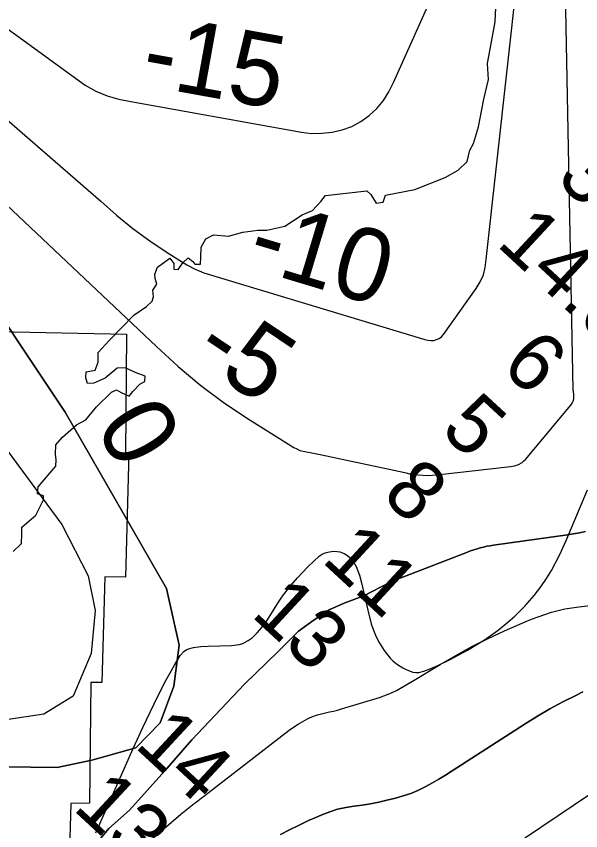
# Model space of a CAD drawing. Extents: x 3146026 to 3183936, y 897894 to 923344.
# Drawn here: x 3177499 to 3178142, y 908392 to 909321 of the extents above; entities that cross this region are included whole.
import ezdxf

# ---------------------------------------------------------------- set-up
doc = ezdxf.new("R2010")
doc.units = 0
for name, color, linetype in [('V-RIVR-EDGE', 7, 'Continuous'), ('V-RIVR-RANG', 7, 'Continuous'), ('V-RRAP-RVMT', 7, 'Continuous'), ('V-SITE-VEGE', 7, 'Continuous'), ('V-TOPO-DPTH', 7, 'Continuous'), ('V-TOPO-MAJR-IDEN', 7, 'Continuous'), ('V-TOPO-MINR', 7, 'Continuous'), ('V-TOPO-MINR-IDEN', 7, 'Continuous'), ('V-TOPO-WATR', 7, 'Continuous')]:
    doc.layers.add(name, color=color, linetype=linetype)

msp = doc.modelspace()

# ---------------------------------------------------------------- linework, layer by layer
at = {"layer": 'V-RIVR-EDGE'}
for points in [[(3177600.24, 908908.26), (3177587.29, 908902.29), (3177580.36, 908901.84), (3177578.53, 908908.31), (3177578.55, 908915.24), (3177589.18, 908917.06), (3177592.43, 908926.29), (3177592.46, 908937.37), (3177604.96, 908951.2), (3177633.21, 908979.77), (3177647.55, 908989.89), (3177654.03, 908995.88), (3177655.43, 909000.96), (3177654.53, 909008.35), (3177659.16, 909015.27), (3177657.33, 909021.74), (3177656.88, 909026.82), (3177660.13, 909034.66), (3177674.01, 909044.79), (3177678.62, 909038.77), (3177678.6, 909032.31), (3177683.68, 909031.83), (3177688.78, 909039.67), (3177694.8, 909045.2), (3177700.33, 909041.03), (3177702.63, 909038.25), (3177709.1, 909038.24), (3177709.58, 909045.63), (3177709.61, 909057.63), (3177715.18, 909066.86), (3177723.96, 909071.46), (3177741.05, 909070.03), (3177757.23, 909074.61), (3177774.32, 909076.87), (3177784.48, 909076.85), (3177805.28, 909081.42), (3177824.71, 909094.3), (3177836.73, 909099.35), (3177845.99, 909109.49), (3177851.55, 909116.4), (3177898.68, 909121.83), (3177903.28, 909117.66), (3177909.26, 909107.48), (3177917.12, 909108.85), (3177919.91, 909116.7), (3177953.18, 909123.08), (3177987.85, 909136.85), (3178002.65, 909145.13), (3178012.84, 909155.26), (3178016.11, 909168.19), (3178020.28, 909175.57), (3178025.87, 909194.49), (3178031.95, 909226.34), (3178037.09, 909248.5), (3178036.21, 909266.98), (3178044.64, 909314.53), (3178046.59, 909354.71)], [(3177495.37, 908710.37), (3177505.09, 908719.59), (3177505.58, 908730.21), (3177505.6, 908738.06), (3177521.33, 908751.88), (3177530.15, 908769.41), (3177530.16, 908774.03), (3177523.24, 908776.35), (3177524.18, 908784.2), (3177544.1, 908807.71), (3177544.58, 908815.1), (3177543.68, 908821.57), (3177544.16, 908832.19), (3177551.58, 908840.94), (3177567.78, 908854.76), (3177578.41, 908860.74), (3177590.46, 908875.49), (3177607.59, 908892.07), (3177613.14, 908894.83), (3177618.67, 908891.58), (3177627.9, 908887.4), (3177632.07, 908892.94), (3177639.94, 908901.23), (3177645.49, 908904.45), (3177645.97, 908910.45), (3177635.82, 908914.17), (3177623.36, 908919.75), (3177614.12, 908919.31), (3177600.24, 908908.26)]]:
    msp.add_lwpolyline(points, dxfattribs=at)
at = {"layer": 'V-RRAP-RVMT'}
for p, q in [((3177444.76, 908961.89), (3177624.86, 908958.15)), ((3177624.86, 908958.15), (3177623.68, 908822.87)), ((3177623.68, 908822.87), (3177627.25, 908822.93)), ((3177627.25, 908822.93), (3177623.73, 908681.2)), ((3177599.82, 908681.49), (3177596.64, 908561.18)), ((3177623.73, 908681.2), (3177599.82, 908681.49)), ((3177584.2, 908561.27), (3177582.43, 908423.37)), ((3177596.64, 908561.18), (3177584.2, 908561.27)), ((3177561.12, 908423.25), (3177559.16, 908341.11)), ((3177582.43, 908423.37), (3177561.12, 908423.25))]:
    msp.add_line(p, q, dxfattribs=at)
at = {"layer": 'V-SITE-VEGE'}
for p, q in [((3178125.85, 908723.12), (3178150.01, 908780.84)), ((3178118.37, 908706.91), (3178125.85, 908723.12)), ((3177831.4, 908693.14), (3177844.15, 908704.99)), ((3177844.15, 908704.99), (3177847.54, 908707.36)), ((3177847.54, 908707.36), (3177850.94, 908708.92)), ((3177850.94, 908708.92), (3177854.16, 908709.88)), ((3177854.16, 908709.88), (3177860.09, 908710.67)), ((3177860.09, 908710.67), (3177864.6, 908710.48)), ((3177864.6, 908710.48), (3177867.9, 908709.9)), ((3177867.9, 908709.9), (3177872.55, 908708.31)), ((3177872.55, 908708.31), (3177876.62, 908705.84)), ((3177876.62, 908705.84), (3177879.62, 908703.16)), ((3178108.9, 908688.93), (3178118.37, 908706.91)), ((3177879.62, 908703.16), (3177883.37, 908698.57)), ((3177883.37, 908698.57), (3177886.25, 908693.31)), ((3177819.44, 908680.53), (3177831.4, 908693.14)), ((3177886.25, 908693.31), (3177890.03, 908683.43)), ((3178103.31, 908679.66), (3178108.9, 908688.93)), ((3177811.88, 908671.7), (3177819.44, 908680.53)), ((3177890.03, 908683.43), (3177892.65, 908674.63)), ((3178096.85, 908670.08), (3178103.31, 908679.66)), ((3177802.28, 908659.43), (3177811.88, 908671.7)), ((3177892.65, 908674.63), (3177899.55, 908643.48)), ((3178089.31, 908660.25), (3178096.85, 908670.08)), ((3177797.74, 908652.87), (3177802.28, 908659.43)), ((3178078.66, 908648.14), (3178089.31, 908660.25)), ((3177785.34, 908632.67), (3177797.74, 908652.87)), ((3177899.55, 908643.48), (3177903.5, 908628.14)), ((3178067.31, 908636.86), (3178078.66, 908648.14)), ((3177779.06, 908623.97), (3177785.34, 908632.67)), ((3178059.35, 908629.77), (3178067.31, 908636.86)), ((3177773.68, 908617.69), (3177779.06, 908623.97)), ((3177903.5, 908628.14), (3177906.05, 908620.65)), ((3178048.25, 908620.86), (3178059.35, 908629.77)), ((3177763.42, 908608.79), (3177767.74, 908611.98)), ((3177767.74, 908611.98), (3177773.68, 908617.69)), ((3177906.05, 908620.65), (3177909.15, 908613.31)), ((3177909.15, 908613.31), (3177912.46, 908606.75)), ((3178032.58, 908609.88), (3178048.25, 908620.86)), ((3177709.38, 908602.11), (3177717.79, 908602.67)), ((3177717.79, 908602.67), (3177744.39, 908603.41)), ((3177744.39, 908603.41), (3177753.23, 908604.53)), ((3177753.23, 908604.53), (3177757.12, 908605.63)), ((3177757.12, 908605.63), (3177763.42, 908608.79)), ((3177912.46, 908606.75), (3177918.21, 908597.42)), ((3178013.18, 908598.13), (3178032.58, 908609.88)), ((3177685.88, 908591.8), (3177690.11, 908596.38)), ((3177690.11, 908596.38), (3177692.62, 908598.19)), ((3177692.62, 908598.19), (3177695.47, 908599.57)), ((3177695.47, 908599.57), (3177701.01, 908601.12)), ((3177701.01, 908601.12), (3177709.38, 908602.11)), ((3177918.21, 908597.42), (3177925.24, 908588.65)), ((3177993.33, 908587.46), (3178013.18, 908598.13)), ((3177679.24, 908580.85), (3177685.88, 908591.8)), ((3177925.24, 908588.65), (3177928.46, 908585.47)), ((3177928.46, 908585.47), (3177933.66, 908581.48)), ((3177979.55, 908580.59), (3177993.33, 908587.46)), ((3177669.58, 908563.33), (3177679.24, 908580.85)), ((3177933.66, 908581.48), (3177939.56, 908577.98)), ((3177939.56, 908577.98), (3177944.15, 908575.62)), ((3177944.15, 908575.62), (3177951.1, 908573.01)), ((3177963.41, 908573.89), (3177971.51, 908576.87)), ((3177971.51, 908576.87), (3177979.55, 908580.59)), ((3177951.1, 908573.01), (3177954.57, 908572.46)), ((3177954.57, 908572.46), (3177957.99, 908572.62)), ((3177957.99, 908572.62), (3177963.41, 908573.89)), ((3177660.4, 908545.64), (3177669.58, 908563.33)), ((3177643.16, 908509.86), (3177660.4, 908545.64)), ((3177632.28, 908485.81), (3177643.16, 908509.86)), ((3177589.85, 908389.58), (3177632.28, 908485.81))]:
    msp.add_line(p, q, dxfattribs=at)
at = {"layer": 'V-TOPO-DPTH'}
for points in [[(3177256.98, 909403.97), (3177595.5, 909110.04), (3177613.36, 909094.03), (3177631.81, 909078.79), (3177651.16, 909064.69), (3177671.09, 909051.35), (3177693.63, 909037.23), (3177702.98, 909032.19), (3177712.64, 909028.01), (3177964.64, 908952.08), (3177967.93, 908951.3), (3177971.31, 908951.07), (3177974.74, 908951.19), (3177977.97, 908952.01), (3177980.93, 908953.3), (3177983.48, 908955.28), (3177985.74, 908957.73), (3178023.27, 909010.47), (3178027.76, 909018.09), (3178031.31, 909026.03), (3178033.45, 909034.46), (3178034.66, 909043.21), (3178082.7, 909479.9)], [(3177256.98, 909403.97), (3177595.5, 909110.04), (3177613.36, 909094.03), (3177631.81, 909078.79), (3177651.16, 909064.69), (3177671.09, 909051.35), (3177693.63, 909037.23), (3177702.98, 909032.19), (3177712.64, 909028.01), (3177964.64, 908952.08), (3177967.93, 908951.3), (3177971.31, 908951.07), (3177974.74, 908951.19), (3177977.97, 908952.01), (3177980.93, 908953.3), (3177983.48, 908955.28), (3177985.74, 908957.73), (3178023.27, 909010.47), (3178027.76, 909018.09), (3178031.31, 909026.03), (3178033.45, 909034.46), (3178034.66, 909043.21), (3178082.7, 909479.9)], [(3177435.65, 909047.89), (3177554.89, 908869.2), (3177670.42, 908668.24), (3177684.64, 908603.68), (3177678.59, 908557.08), (3177662.99, 908515.28), (3177635.47, 908486.64), (3177585.28, 908472.39), (3177545.85, 908464.09), (3177453.88, 908465.44), (3177087.17, 908449.32), (3177066.86, 908450.55), (3177050.15, 908456.55), (3177009.57, 908476.93), (3176967.81, 908500.9), (3176877.1, 908544.08), (3176766.12, 908602.82), (3176722.23, 908634.19)], [(3176722.23, 908634.19), (3176766.12, 908602.82), (3176877.1, 908544.08), (3176967.81, 908500.9), (3177009.57, 908476.93), (3177050.15, 908456.55), (3177066.86, 908450.55), (3177087.17, 908449.32), (3177453.88, 908465.44), (3177545.85, 908464.09), (3177585.28, 908472.39), (3177635.47, 908486.64), (3177662.99, 908515.28), (3177678.59, 908557.08), (3177684.64, 908603.68), (3177670.42, 908668.24), (3177554.89, 908869.2), (3177435.65, 909047.89)], [(3177872.59, 908651.69), (3177894.08, 908659.63), (3177898.35, 908661.45), (3177902.48, 908663.59), (3177903.85, 908664.32), (3177905.22, 908665.05), (3177914.22, 908669.89), (3177920.14, 908672.93), (3177926.13, 908675.81), (3177932.22, 908678.47), (3177938.38, 908680.97), (3178013.17, 908709.7), (3178016.79, 908711.03), (3178020.44, 908712.3), (3178024.12, 908713.45), (3178027.82, 908714.54), (3178031.55, 908715.5), (3178035.31, 908716.36), (3178039.09, 908717.07), (3178042.9, 908717.67), (3178127.06, 908729.35), (3178133.95, 908730.43), (3178140.82, 908731.68), (3178147.63, 908733.17)], [(3178147.63, 908733.17), (3178140.82, 908731.68), (3178133.95, 908730.43), (3178127.06, 908729.35), (3178042.9, 908717.67), (3178039.09, 908717.07), (3178035.31, 908716.36), (3178031.55, 908715.5), (3178027.82, 908714.54), (3178024.12, 908713.45), (3178020.44, 908712.3), (3178016.79, 908711.03), (3178013.17, 908709.7), (3177938.38, 908680.97), (3177932.22, 908678.47), (3177926.13, 908675.81), (3177920.14, 908672.93), (3177914.22, 908669.89), (3177905.22, 908665.05), (3177903.85, 908664.32), (3177902.48, 908663.59), (3177898.35, 908661.45), (3177894.08, 908659.63), (3177872.59, 908651.69)], [(3177604.72, 908394.5), (3177627.99, 908415.36), (3177668.22, 908460.2), (3177698.99, 908495.6), (3177759.33, 908559.31), (3177797.19, 908595.88), (3177820.85, 908619.47), (3177838.59, 908632.44), (3177856.32, 908644.23), (3177872.59, 908651.69)], [(3177872.59, 908651.69), (3177856.32, 908644.23), (3177838.59, 908632.44), (3177820.85, 908619.47), (3177797.19, 908595.88), (3177759.33, 908559.31), (3177698.99, 908495.6), (3177668.22, 908460.2), (3177627.99, 908415.36), (3177604.72, 908394.5)], [(3178144.88, 908550.27), (3178136.69, 908546.38), (3178121.86, 908538.96), (3178107.24, 908531.17), (3178092.93, 908522.81), (3178078.84, 908514.07), (3177995.97, 908460.43), (3177988.33, 908455.62), (3177980.61, 908450.93), (3177972.77, 908446.44), (3177964.87, 908442.07), (3177956.78, 908438.13), (3177948.53, 908434.6), (3177940.04, 908431.72), (3177931.38, 908429.25), (3177921.41, 908426.82), (3177912.11, 908424.73), (3177902.77, 908422.87), (3177893.36, 908421.36), (3177883.91, 908420.07), (3177874.54, 908418.56), (3177865.31, 908416.51), (3177856.3, 908413.67), (3177847.42, 908410.31), (3177843.02, 908408.42), (3177832.12, 908403.58), (3177821.3, 908398.56), (3177810.61, 908393.27), (3177800, 908387.82)], [(3177498.69, 908272.44), (3177547.15, 908326.23), (3177550.12, 908329.57), (3177553.07, 908332.93), (3177555.99, 908336.32), (3177558.88, 908339.74), (3177604.72, 908394.5)], [(3177604.72, 908394.5), (3177558.88, 908339.74), (3177555.99, 908336.32), (3177553.07, 908332.93), (3177550.12, 908329.57), (3177547.15, 908326.23), (3177498.69, 908272.44)]]:
    msp.add_lwpolyline(points, dxfattribs=at)
at = {"layer": 'V-TOPO-MINR'}
for points in [[(3177254.98, 909325.55), (3177658.81, 908944.23), (3177683.6, 908921.31), (3177709.32, 908899.56), (3177736.43, 908879.59), (3177764.48, 908860.79), (3177815.23, 908829.19), (3177818.69, 908827.33), (3177822.27, 908825.78), (3177826.01, 908824.69), (3177829.87, 908823.91), (3177833.8, 908823.32), (3177837.73, 908822.68), (3177841.64, 908821.95), (3177845.54, 908821.16), (3177941.9, 908800.56), (3177943.47, 908800.17), (3177947.34, 908799.08), (3177948.14, 908798.96), (3177957.19, 908797.88), (3177962.52, 908797.43), (3177967.84, 908797.23), (3177973.17, 908797.4), (3177978.5, 908797.81), (3178062.23, 908807.33), (3178064.62, 908807.71), (3178066.98, 908808.22), (3178071.56, 908809.77), (3178075.71, 908812.12), (3178077.51, 908813.66), (3178079.18, 908815.38), (3178131.07, 908877.42), (3178132.55, 908879.64), (3178133.67, 908881.99), (3178134.27, 908884.52), (3178134.51, 908887.17), (3178134.35, 908889.91), (3178134.03, 908892.63), (3178133.5, 908895.31), (3178120.99, 909544.96)], [(3177248.85, 909481.36), (3177577.6, 909242.09), (3177589.88, 909235.45), (3177602.57, 909229.98), (3177615.88, 909226.23), (3177629.59, 909223.64), (3177823.92, 909188.57), (3177835.58, 909187.21), (3177847.32, 909187.33), (3177859.12, 909188.44), (3177870.54, 909191.22), (3177881.46, 909195.13), (3177891.61, 909200.74), (3177901.25, 909207.48), (3177901.34, 909207.55), (3177909.89, 909215.76), (3177917.53, 909224.64), (3177923.78, 909234.55), (3177929.12, 909245.13), (3178052.53, 909521.21)], [(3177256.98, 909403.97), (3177595.5, 909110.04), (3177613.36, 909094.03), (3177631.81, 909078.79), (3177651.16, 909064.69), (3177671.09, 909051.35), (3177693.63, 909037.23), (3177702.98, 909032.19), (3177712.64, 909028.01), (3177964.64, 908952.08), (3177967.93, 908951.3), (3177971.31, 908951.07), (3177974.74, 908951.19), (3177977.97, 908952.01), (3177980.93, 908953.3), (3177983.48, 908955.28), (3177985.74, 908957.73), (3178023.27, 909010.47), (3178027.76, 909018.09), (3178031.31, 909026.03), (3178033.45, 909034.46), (3178034.66, 909043.21), (3178082.7, 909479.9)], [(3177222.96, 909185.85), (3177551.09, 908741.33), (3177580.86, 908682.73), (3177589.15, 908643.28), (3177584.29, 908594.29), (3177563.91, 908545.32), (3177530.43, 908525.06), (3177467.11, 908515.61)], [(3177648.51, 908378.24), (3177686.47, 908410.87), (3177690.27, 908414.07), (3177694.12, 908417.21), (3177698.03, 908420.27), (3177701.98, 908423.28), (3177705.96, 908426.26), (3177709.92, 908429.25), (3177713.87, 908432.27), (3177717.81, 908435.29), (3177810.09, 908506.66), (3177815.05, 908510.26), (3177820.16, 908513.64), (3177825.46, 908516.7), (3177830.9, 908519.54), (3177833.41, 908520.75), (3177837.75, 908522.63), (3177842.18, 908524.27), (3177846.72, 908525.53), (3177851.35, 908526.55), (3177856.01, 908527.46), (3177860.65, 908528.49), (3177865.24, 908529.68), (3177869.81, 908530.98), (3177912.83, 908544.11), (3177917.83, 908545.79), (3177922.75, 908547.66), (3177927.56, 908549.81), (3177932.29, 908552.15), (3177936.95, 908554.66), (3177941.57, 908557.23), (3177946.14, 908559.88), (3177950.69, 908562.58), (3177982.13, 908581.65), (3178000.05, 908592.04), (3178018.22, 908601.95), (3178036.75, 908611.15), (3178055.54, 908619.87), (3178078.84, 908630.13), (3178086.22, 908633.22), (3178093.67, 908636.11), (3178101.22, 908638.72), (3178108.85, 908641.15), (3178116.57, 908643.22), (3178124.34, 908645.02), (3178132.2, 908646.41), (3178140.11, 908647.53), (3178188.65, 908653.1)], [(3177800, 908387.82), (3177810.61, 908393.27), (3177821.3, 908398.56), (3177832.12, 908403.58), (3177843.02, 908408.42), (3177847.42, 908410.31), (3177856.3, 908413.67), (3177865.31, 908416.51), (3177874.54, 908418.56), (3177883.91, 908420.07), (3177893.36, 908421.36), (3177902.77, 908422.87), (3177912.11, 908424.73), (3177921.41, 908426.82), (3177931.38, 908429.25), (3177940.04, 908431.72), (3177948.53, 908434.6), (3177956.78, 908438.13), (3177964.87, 908442.07), (3177972.77, 908446.44), (3177980.61, 908450.93), (3177988.33, 908455.62), (3177995.97, 908460.43), (3178078.84, 908514.07), (3178092.93, 908522.81), (3178107.24, 908531.17), (3178121.86, 908538.96), (3178136.69, 908546.38), (3178144.88, 908550.27)], [(3178041.17, 908358.44), (3178173.73, 908447.84)]]:
    msp.add_lwpolyline(points, dxfattribs=at)
at = {"layer": 'V-TOPO-WATR'}
for points in [[(3177435.65, 909047.89), (3177554.89, 908869.2), (3177670.42, 908668.24), (3177684.64, 908603.68), (3177678.59, 908557.08), (3177662.99, 908515.28), (3177635.47, 908486.64), (3177585.28, 908472.39), (3177545.85, 908464.09), (3177453.88, 908465.44), (3177087.17, 908449.32), (3177066.86, 908450.55), (3177050.15, 908456.55), (3177009.57, 908476.93), (3176967.81, 908500.9), (3176877.1, 908544.08), (3176766.12, 908602.82), (3176722.23, 908634.19)], [(3177872.59, 908651.69), (3177894.08, 908659.63), (3177898.35, 908661.45), (3177902.48, 908663.59), (3177903.85, 908664.32), (3177905.22, 908665.05), (3177914.22, 908669.89), (3177920.14, 908672.93), (3177926.13, 908675.81), (3177932.22, 908678.47), (3177938.38, 908680.97), (3178013.17, 908709.7), (3178016.79, 908711.03), (3178020.44, 908712.3), (3178024.12, 908713.45), (3178027.82, 908714.54), (3178031.55, 908715.5), (3178035.31, 908716.36), (3178039.09, 908717.07), (3178042.9, 908717.67), (3178127.06, 908729.35), (3178133.95, 908730.43), (3178140.82, 908731.68), (3178147.63, 908733.17)], [(3177604.72, 908394.5), (3177627.99, 908415.36), (3177668.22, 908460.2), (3177698.99, 908495.6), (3177759.33, 908559.31), (3177797.19, 908595.88), (3177820.85, 908619.47), (3177838.59, 908632.44), (3177856.32, 908644.23), (3177872.59, 908651.69)], [(3177498.69, 908272.44), (3177547.15, 908326.23), (3177550.12, 908329.57), (3177553.07, 908332.93), (3177555.99, 908336.32), (3177558.88, 908339.74), (3177604.72, 908394.5)]]:
    msp.add_lwpolyline(points, dxfattribs=at)

# ---------------------------------------------------------------- texts
at = {"layer": 'V-RIVR-RANG'}
for s, p in [('38.0', (3178112.73, 909133.78)), ('14.0', (3178045.02, 909060.19)), ('6', (3178049.74, 908919.62)), ('5', (3177980.87, 908847.11)), ('8', (3177913.93, 908772.81)), ('11', (3177845.64, 908699.76)), ('13', (3177765.34, 908637.81)), ('14', (3177632.43, 908488.31)), ('13', (3177562.2, 908417.05))]:
    msp.add_text(s, height=67, rotation=317.23833, dxfattribs=at).set_placement(p)
at = {"layer": 'V-TOPO-MAJR-IDEN'}
msp.add_text('0', height=83, rotation=299.89282, dxfattribs=at).set_placement((3177587.88, 908853.45))
at = {"layer": 'V-TOPO-MINR-IDEN'}
for s, rotation, p in [('-15', 349.77096, (3177639.29, 909242.97)), ('-10', 343.23248, (3177759.2, 909035.65)), ('-5', 326.17197, (3177697.27, 908930.81))]:
    msp.add_text(s, height=83, rotation=rotation, dxfattribs=at).set_placement(p)

doc.saveas('drawing.dxf')
